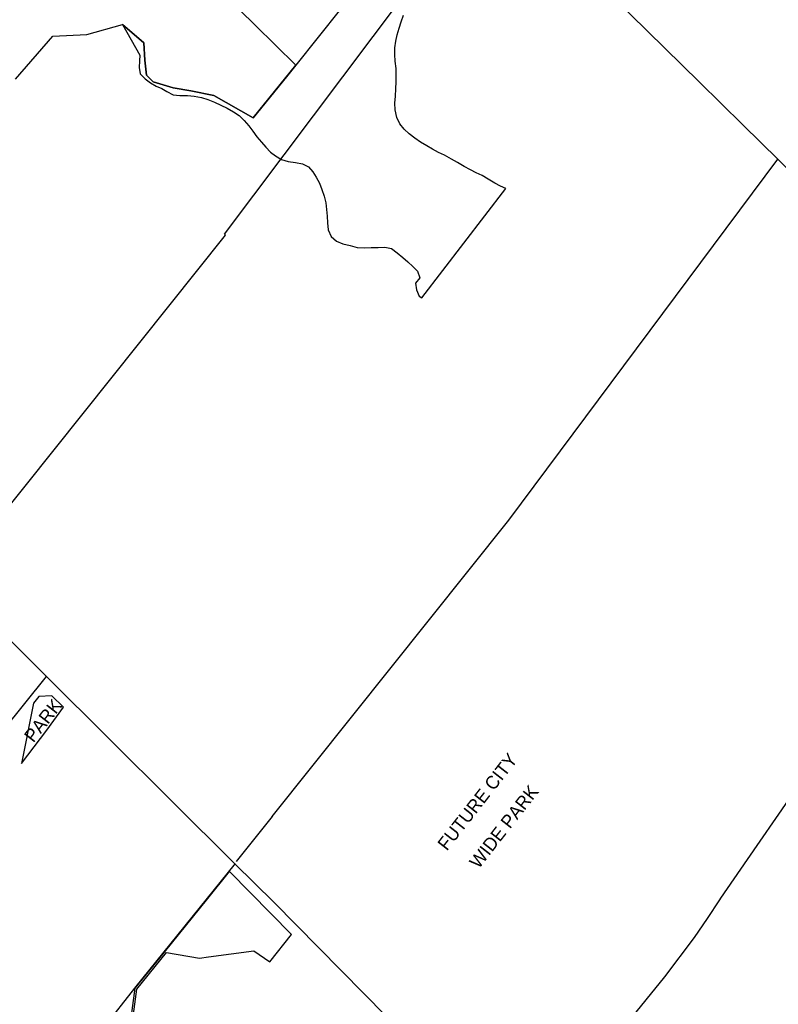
# Model space of a CAD drawing. Extents: x 586326 to 623965, y 4819854 to 4857850.
# Drawn here: x 603807 to 604961, y 4848747 to 4850245 of the extents above; entities that cross this region are included whole.
import ezdxf

# ---------------------------------------------------------------- set-up
doc = ezdxf.new("R2010")
doc.units = 0
for name, color, linetype in [('Lots_Concessions', 7, 'Continuous'), ('Major Rds and Hwys', 7, 'Continuous'), ('Minor Rds', 7, 'Continuous'), ('Park Lbls', 7, 'Continuous'), ('Park Outlines', 7, 'Continuous')]:
    doc.layers.add(name, color=color, linetype=linetype)

msp = doc.modelspace()

# ---------------------------------------------------------------- linework, layer by layer
at = {"layer": 'Lots_Concessions'}
for p, q in [((604118.3, 4849919.2), (604439.9, 4850346.7)), ((604551.1, 4849483.7), (604960.8, 4850033.2)), ((603761.8, 4849469.3), (604120.1, 4849917.5)), ((604120.1, 4849917.5), (604118.3, 4849919.2)), ((604190.9, 4849032.9), (604551.1, 4849483.7)), ((604190.9, 4849032.9), (604136.3, 4848964)), ((603982.1, 4848771.4), (604135.3, 4848961.1)), ((603709.1, 4848427.6), (603982.1, 4848771.4))]:
    msp.add_line(p, q, dxfattribs=at)
at = {"layer": 'Major Rds and Hwys'}
for points in [[(604841.3, 4850150.3), (604524, 4850461.9), (604482, 4850503.1), (604244, 4850736.8), (604203.6, 4850776.6)], [(605405.3, 4849599.4), (605146.8, 4849850.3), (604962.2, 4850031.6), (604961.8, 4850032), (604907.5, 4850085.4), (604841.3, 4850150.3)], [(603847.6, 4849245.6), (603697.6, 4849394.8), (603143.2, 4849946)], [(604569.5, 4848520.9), (604193.3, 4848902.4), (604134.3, 4848960.9), (603847.6, 4849245.6)], [(604703.2, 4848683.7), (604788.6, 4848788.6), (604833.6, 4848848.4), (604853.3, 4848877.6), (604872.2, 4848905.8), (604873.9, 4848908.3), (604914.5, 4848967.2), (604976.6, 4849057.4), (605061, 4849175.3), (605103.6, 4849228.7)]]:
    msp.add_lwpolyline(points, dxfattribs=at)
at = {"layer": 'Minor Rds'}
msp.add_lwpolyline([(603609, 4849093.1), (603631.2, 4849109.6), (603654.4, 4849122.5), (603679.4, 4849131.2), (603697.9, 4849134.7), (603716.8, 4849137.8), (603741.7, 4849140.7), (603760.5, 4849148.3), (603772, 4849155.1), (603781.4, 4849163.5), (603847.6, 4849245.6)], dxfattribs=at)
at = {"layer": 'Park Outlines'}
for points in [[(604396.7, 4850389.6), (604227.1, 4850176.3), (604212.6, 4850158.5), (604161.8, 4850096), (604102.1, 4850129.9), (604066.9, 4850137.2), (604040.1, 4850141.5), (604009.8, 4850150.9), (603999.8, 4850160.8), (603999.8, 4850160.8), (603997.1, 4850184), (603995.3, 4850210.1), (603962.9, 4850238.2), (603989.6, 4850191.4), (603988.9, 4850183), (603988.2, 4850172.5), (603990.1, 4850163), (603997.4, 4850155.5), (604005.5, 4850149.5), (604014.4, 4850144), (604022.9, 4850140.5), (604030.6, 4850136), (604040, 4850131), (604050.4, 4850130), (604061.8, 4850130), (604072.2, 4850129), (604083.2, 4850127), (604092.9, 4850124), (604103, 4850120), (604113, 4850115.5), (604122.6, 4850110.5), (604131.9, 4850105), (604140.7, 4850099.5), (604148.2, 4850092), (604155.3, 4850084), (604161.3, 4850075.5), (604167.6, 4850067), (604174.7, 4850059), (604181.3, 4850051.5), (604188.4, 4850044), (604196.2, 4850038), (604205.2, 4850032.5), (604215.2, 4850029.5), (604226.4, 4850028), (604236.9, 4850026), (604246.2, 4850021.5), (604252.9, 4850014), (604257.9, 4850005.5), (604262.7, 4849996.5), (604266.6, 4849987), (604270.1, 4849977), (604272.7, 4849966.5), (604273.7, 4849956.5), (604274.7, 4849946.5), (604275.2, 4849936), (604276, 4849925.5), (604280.7, 4849915.5), (604288.9, 4849908.5), (604298.6, 4849904), (604309.4, 4849901.5), (604320.2, 4849898.5), (604331.3, 4849898), (604341.5, 4849898.5), (604352.3, 4849898.5), (604362.6, 4849899), (604372.4, 4849897), (604381.2, 4849890.5), (604389.9, 4849883.5), (604397.6, 4849877), (604404.8, 4849870), (604412.2, 4849862.5), (604415.8, 4849852.5), (604409.2, 4849844.5), (604410.4, 4849834.5), (604414.5, 4849824.5), (604418.5, 4849821.9), (604546.5, 4849988.5), (604538.5, 4849992), (604529.6, 4849996.5), (604519.8, 4850002.5), (604510.3, 4850008), (604501.5, 4850012.5), (604492.6, 4850017), (604483.1, 4850022), (604472.9, 4850028), (604464.1, 4850033), (604453.2, 4850039), (604443.9, 4850043.5), (604435.1, 4850048.5), (604426.3, 4850053.5), (604416.7, 4850059), (604407.9, 4850065), (604399.4, 4850071.5), (604391.8, 4850079), (604385, 4850087), (604380.6, 4850096.5), (604377.9, 4850108), (604377.6, 4850118.5), (604378.6, 4850129), (604379.3, 4850140), (604379.7, 4850151), (604379.8, 4850161.5), (604379.4, 4850171), (604378.2, 4850182), (604377.5, 4850192.5), (604377.6, 4850202.5), (604379, 4850212.5), (604381.1, 4850222.5), (604384.1, 4850232.5), (604387.2, 4850242), (604390.9, 4850252)], [(603800.4, 4850154.6), (603857.1, 4850220.5), (603908.8, 4850223), (603962.9, 4850238.2), (603995.3, 4850210.1), (603997.1, 4850184), (603999.8, 4850160.8), (604009.8, 4850150.9), (604040.1, 4850141.5), (604066.9, 4850137.2), (604102.1, 4850129.9), (604161.8, 4850096), (604227.1, 4850176.3), (604165.2, 4850236.8), (604160.9, 4850241), (604052.6, 4850346.5)]]:
    msp.add_lwpolyline(points, dxfattribs=at)
for points in [[(603809.4, 4849113.2), (603848.1, 4849163.9), (603873.5, 4849198.9), (603855.7, 4849216.5), (603835.5, 4849215.2), (603827.6, 4849205.2), (603826.5, 4849199.9)], [(604026.6, 4848826.3), (603982.1, 4848771.4), (603971.9, 4848696.1), (603974.9, 4848695.7), (603975.2, 4848698.1), (603985, 4848770.2), (604030.1, 4848825.8), (604080.2, 4848817.3), (604094.2, 4848819.2), (604163, 4848828.4), (604187.1, 4848811.5), (604220.5, 4848853.1), (604125.7, 4848949.2), (604125.5, 4848948.9), (604092.6, 4848907.7)]]:
    msp.add_lwpolyline(points, close=True, dxfattribs=at)

# ---------------------------------------------------------------- texts
at = {"layer": 'Park Lbls'}
for s, height, p in [('PARK', 19.99, (603827.6, 4849143.9)), ('FUTURE CITY', 19.992, (604456.8, 4848979.4)), ('WIDE PARK', 19.99, (604505.3, 4848952))]:
    msp.add_text(s, height=height, rotation=52, dxfattribs=at).set_placement(p)

doc.saveas('drawing.dxf')
